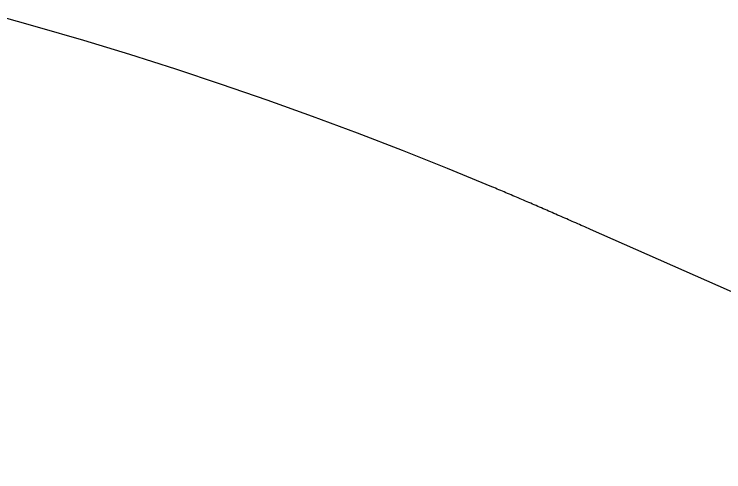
# Model space of a CAD drawing. Extents: x 2071991 to 2268989, y 436479 to 469629.
# Drawn here: x 2216468 to 2217397, y 438217 to 438815 of the extents above; entities that cross this region are included whole.
import ezdxf

# ---------------------------------------------------------------- set-up
doc = ezdxf.new("R2010")
doc.units = 0
doc.layers.add('approx_PSA', color=7, linetype='Continuous')

msp = doc.modelspace()

# ---------------------------------------------------------------- linework, layer by layer
at = {"layer": 'approx_PSA'}
for p, q in [((2216498.41, 438798.22), (2216437.64, 438815.12)), ((2216558.97, 438780.59), (2216498.41, 438798.22)), ((2216619.31, 438762.22), (2216558.97, 438780.59)), ((2216679.43, 438743.13), (2216619.31, 438762.22)), ((2216739.32, 438723.32), (2216679.43, 438743.13)), ((2216798.96, 438702.79), (2216739.32, 438723.32)), ((2216858.35, 438681.54), (2216798.96, 438702.79)), ((2216917.47, 438659.57), (2216858.35, 438681.54)), ((2216976.33, 438636.9), (2216917.47, 438659.57)), ((2217034.91, 438613.51), (2216976.33, 438636.9)), ((2217093.06, 438589.48), (2217034.91, 438613.51)), ((2217093.21, 438589.42), (2217093.06, 438589.48)), ((2217095.47, 438588.47), (2217093.21, 438589.42)), ((2217097.8, 438587.48), (2217095.47, 438588.47)), ((2217100.07, 438586.53), (2217097.8, 438587.48)), ((2217102.29, 438585.59), (2217100.07, 438586.53)), ((2217104.62, 438584.6), (2217102.29, 438585.59)), ((2217106.89, 438583.65), (2217104.62, 438584.6)), ((2217109.19, 438582.67), (2217106.89, 438583.65)), ((2217111.52, 438581.68), (2217109.19, 438582.67)), ((2217113.74, 438580.74), (2217111.52, 438581.68)), ((2217116.12, 438579.73), (2217113.74, 438580.74)), ((2217118.41, 438578.75), (2217116.12, 438579.73)), ((2217120.63, 438577.81), (2217118.41, 438578.75)), ((2217123, 438576.79), (2217120.63, 438577.81)), ((2217125.3, 438575.81), (2217123, 438576.79)), ((2217127.55, 438574.85), (2217125.3, 438575.81)), ((2217129.92, 438573.83), (2217127.55, 438574.85)), ((2217132.22, 438572.85), (2217129.92, 438573.83)), ((2217134.51, 438571.87), (2217132.22, 438572.85)), ((2217136.92, 438570.83), (2217134.51, 438571.87)), ((2217139.21, 438569.85), (2217136.92, 438570.83)), ((2217141.5, 438568.86), (2217139.21, 438569.85)), ((2217143.91, 438567.83), (2217141.5, 438568.86)), ((2217146.17, 438566.86), (2217143.91, 438567.83)), ((2217148.49, 438565.85), (2217146.17, 438566.86)), ((2217150.9, 438564.81), (2217148.49, 438565.85)), ((2217153.15, 438563.84), (2217150.9, 438564.81)), ((2217155.56, 438562.8), (2217153.15, 438563.84)), ((2217157.88, 438561.79), (2217155.56, 438562.8)), ((2217160.17, 438560.8), (2217157.88, 438561.79)), ((2217162.62, 438559.74), (2217160.17, 438560.8)), ((2217164.91, 438558.75), (2217162.62, 438559.74)), ((2217167.23, 438557.74), (2217164.91, 438558.75)), ((2217169.68, 438556.68), (2217167.23, 438557.74)), ((2217172, 438555.67), (2217169.68, 438556.68)), ((2217174.32, 438554.65), (2217172, 438555.67)), ((2217176.77, 438553.59), (2217174.32, 438554.65)), ((2217179.13, 438552.56), (2217176.77, 438553.59)), ((2217181.42, 438551.56), (2217179.13, 438552.56)), ((2217183.82, 438550.52), (2217181.42, 438551.56)), ((2217186.22, 438549.47), (2217183.82, 438550.52)), ((2217188.62, 438548.42), (2217186.22, 438549.47)), ((2217190.98, 438547.39), (2217188.62, 438548.42)), ((2217193.35, 438546.35), (2217190.98, 438547.39)), ((2217195.75, 438545.3), (2217193.35, 438546.35)), ((2217198.14, 438544.25), (2217195.75, 438545.3)), ((2217200.51, 438543.22), (2217198.14, 438544.25)), ((2217202.91, 438542.17), (2217200.51, 438543.22)), ((2217205.38, 438541.08), (2217202.91, 438542.17)), ((2217207.75, 438540.05), (2217205.38, 438541.08)), ((2217210.11, 438539.01), (2217207.75, 438540.05)), ((2217212.5, 438537.96), (2217210.11, 438539.01)), ((2217214.94, 438536.89), (2217212.5, 438537.96)), ((2217217.38, 438535.82), (2217214.94, 438536.89)), ((2217219.74, 438534.78), (2217217.38, 438535.82)), ((2217222.14, 438533.73), (2217219.74, 438534.78)), ((2217940.85, 438216.78), (2217222.14, 438533.73))]:
    msp.add_line(p, q, dxfattribs=at)

doc.saveas('drawing.dxf')
